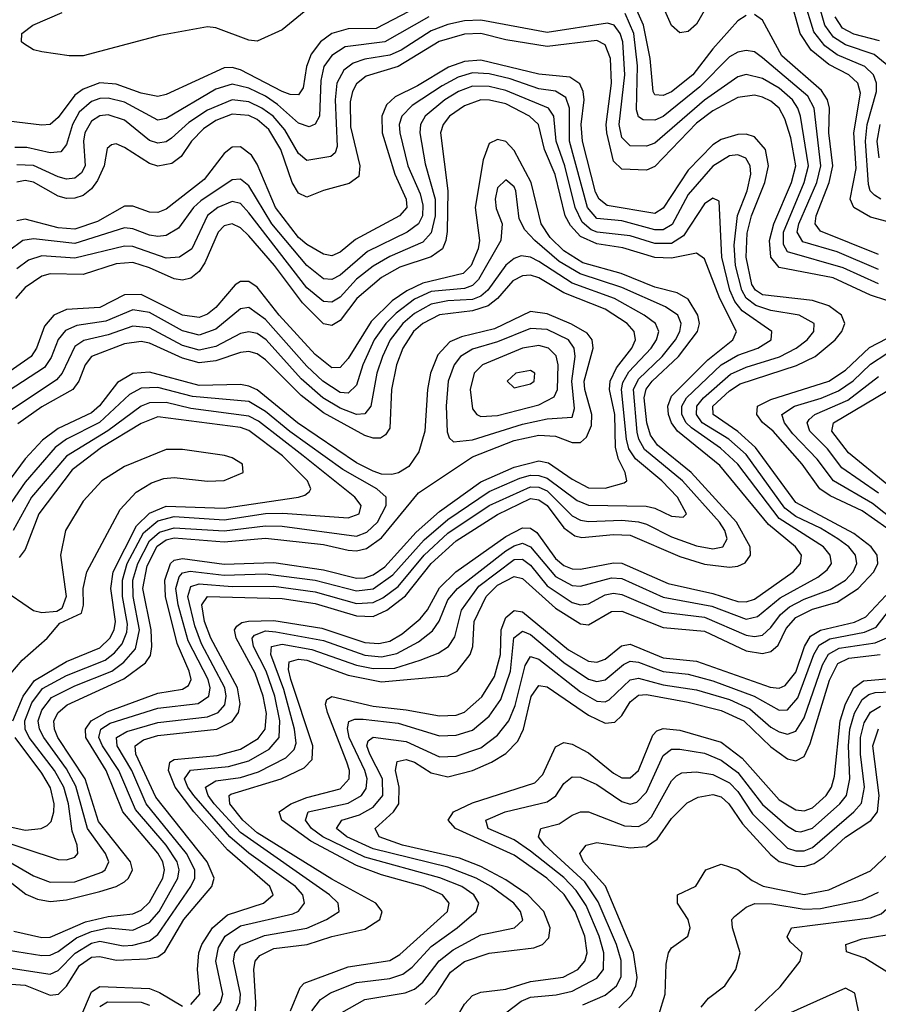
# Model space of a CAD drawing. Header units: inches. Extents: x 990535 to 1117859, y 769386 to 892122.
# Tile 851 of 1056: x 1047297 to 1049369, y 880926 to 883303. Entities that reach past the tile are written whole.
import ezdxf

# ---------------------------------------------------------------- set-up
doc = ezdxf.new("R2010")
doc.units = ezdxf.units.IN
doc.header["$MEASUREMENT"] = 0
doc.layers.add('B0848', color=7, linetype='Continuous')

msp = doc.modelspace()

# ---------------------------------------------------------------- linework, layer by layer
at = {"layer": 'B0848', "color": 5}
for points, elevation in [([(1048987.4, 883392.6), (1048930, 883292.7), (1048910, 883275.2), (1048890, 883271.4), (1048870, 883289), (1048825.4, 883390)], 3380), ([(1049394.6, 883190), (1049359.5, 883219.5), (1049290, 883242.9), (1049261.2, 883261.2), (1049239.8, 883290), (1049217.8, 883370)], 3340), ([(1048276.2, 883343.8), (1048157.6, 883282.4), (1048090, 883280.9), (1048050, 883269.9), (1048022.7, 883250), (1048000.2, 883219.8), (1047989.4, 883190), (1047980.9, 883139.1), (1047970, 883121.9), (1047950, 883122.3), (1047930, 883130.2), (1047830, 883182.2), (1047810, 883187.7), (1047790, 883187.1), (1047650, 883122.8), (1047630, 883117.8), (1047590, 883126.2), (1047530, 883147.4), (1047490, 883150.7), (1047450, 883135.3), (1047430, 883120.9), (1047390, 883067.5), (1047370, 883050.4), (1047350, 883048.7), (1047270, 883058.5)], 3420), ([(1048010, 883344.1), (1047930, 883278.7), (1047870, 883251.8), (1047850, 883254.2), (1047770, 883283.9), (1047750, 883285.8), (1047634.8, 883265.2), (1047450, 883216.4), (1047415.9, 883215.9), (1047350, 883225.4), (1047330, 883230.5), (1047306, 883246), (1047301.2, 883250), (1047302, 883270), (1047328.7, 883290), (1047399.2, 883320.8)], 3380), ([(1049050, 883313.7), (1049030, 883300.3), (1048970, 883232.9), (1048921.8, 883170), (1048870, 883129.5), (1048850, 883120.1), (1048830, 883122.2), (1048825.5, 883130), (1048818.5, 883210), (1048802.6, 883290), (1048774.6, 883354.6)], 3420), ([(1049375, 882870), (1049359.8, 882879.8), (1049349.8, 882889.8), (1049345.2, 882905.2), (1049338.1, 883010), (1049342.3, 883050), (1049364.7, 883130), (1049365.1, 883150), (1049357.9, 883170), (1049336.7, 883190), (1049270, 883218.6), (1049239.9, 883239.9), (1049213.6, 883273.6), (1049190.6, 883350)], 3360), ([(1049370, 882699.7), (1049270, 882742.9), (1049187, 882767), (1049173.3, 882790), (1049177, 882810), (1049220.4, 882910), (1049230.6, 882950), (1049214.6, 883090), (1049198.9, 883118.9), (1049090, 883210.9), (1049070, 883225.3), (1049050, 883229.3), (1049030, 883224.8), (1049010, 883213.7), (1048938.5, 883141.5), (1048850, 883069.7), (1048830, 883060.5), (1048801.5, 883061.5), (1048790, 883068.7), (1048785.4, 883085.4), (1048788.3, 883191.7), (1048779.4, 883270), (1048758.3, 883318.3)], 3440), ([(1049370, 882736.3), (1049230, 882793), (1049216.5, 882810), (1049218.8, 882830), (1049250.6, 882910), (1049259.5, 882950), (1049250, 883030), (1049251, 883090), (1049246.8, 883110), (1049232, 883132), (1049136.1, 883216.1), (1049090, 883301.8), (1049070, 883316)], 3420), ([(1049390, 882815.6), (1049350, 882826.4), (1049310.3, 882850), (1049301, 882870), (1049316, 882944), (1049310.3, 883030), (1049325.8, 883125.8), (1049319.4, 883150), (1049298, 883170), (1049250, 883195.1), (1049207, 883230), (1049180.9, 883270), (1049163.6, 883330)], 3380), ([(1048284, 883310), (1048178, 883250), (1048082.6, 883237.4), (1048050, 883216.5), (1048031, 883190), (1048023.9, 883156.1), (1048020.1, 883070), (1048010, 883051), (1047995.1, 883044.9), (1047970, 883053.4), (1047918.9, 883098.9), (1047890, 883118.5), (1047850, 883137.8), (1047810, 883147.7), (1047770, 883135.6), (1047650, 883064.5), (1047630, 883060.7), (1047550, 883104.4), (1047510, 883114.2), (1047490, 883112.9), (1047470, 883105.9), (1047440.2, 883079.8), (1047424.1, 883050), (1047410, 883001.7), (1047396.1, 882983.9), (1047370, 882981.9), (1047314.3, 882994.3), (1047285.4, 882994.6)], 3440), ([(1049370, 882665.2), (1049284.2, 882704.2), (1049150, 882743.1), (1049140.6, 882760.6), (1049140, 882790), (1049190.1, 882910), (1049200.6, 882950), (1049181.2, 883070), (1049175.3, 883090), (1049162.2, 883110), (1049130, 883137.7), (1049090, 883161.3), (1049050, 883170.8), (1049030, 883165.4), (1048950, 883109), (1048830, 883005), (1048810, 882998.2), (1048770, 882998.7), (1048750, 883018.8), (1048743.8, 883050), (1048757.5, 883170), (1048752.7, 883250), (1048746, 883270), (1048731.4, 883290), (1048715.2, 883295.2), (1048570, 883272.3), (1048410, 883302.5), (1048370, 883300.5), (1048330, 883292), (1048290, 883276.7), (1048217.3, 883230), (1048190, 883217.9), (1048130, 883207.8), (1048101.6, 883198.4), (1048078.9, 883181.1), (1048062.3, 883150), (1048058.3, 883110), (1048063.1, 882996.9), (1048058, 882982), (1048047.4, 882972.6), (1047990, 882963.1), (1047970, 882980.1), (1047937.1, 883037.1), (1047908.4, 883070), (1047880.9, 883090), (1047850, 883105), (1047810, 883110.1), (1047750, 883085.1), (1047704.9, 883055.1), (1047662.9, 883017.1), (1047650, 883008.7), (1047630, 883005.2), (1047610, 883011.6), (1047550, 883061), (1047510, 883073.4), (1047490, 883070.8), (1047470, 883057.9), (1047454, 883030), (1047450.9, 883010), (1047454.7, 882950), (1047446.4, 882933.6), (1047430, 882920.5), (1047410, 882918.4), (1047390, 882923.6), (1047330, 882951.3), (1047290, 882952.7)], 3460), ([(1049372.1, 883252.1), (1049310, 883268.4), (1049283, 883283), (1049265.2, 883310)], 3320), ([(1049390, 882625.3), (1049350, 882637.9), (1049259.9, 882679.9), (1049130, 882705.1), (1049110.1, 882730.1), (1049106.9, 882770), (1049116.7, 882810), (1049159.6, 882910), (1049170, 882950), (1049158.2, 883018.2), (1049143.9, 883063.9), (1049129.6, 883089.6), (1049110, 883106.7), (1049090, 883116.5), (1049070, 883121.2), (1049030, 883115.6), (1048970, 883083), (1048930, 883053.1), (1048830, 882949.1), (1048810, 882940.2), (1048750, 882942.7), (1048730, 882961.4), (1048713.9, 883030), (1048712.4, 883050), (1048725.3, 883150), (1048722.5, 883210), (1048710, 883242.3), (1048690, 883253), (1048570, 883238.3), (1048470, 883254.4), (1048410, 883269.8), (1048370, 883268.3), (1048309.2, 883250.8), (1048210, 883190.3), (1048133.1, 883166.9), (1048110, 883148.7), (1048099.9, 883130), (1048094.8, 883105.2), (1048095.3, 883044.7), (1048117.6, 882950), (1048115, 882925), (1048092.3, 882907.7), (1048030, 882891.1), (1047990, 882874.7), (1047970, 882884.7), (1047954.6, 882910), (1047927.3, 882990), (1047898.2, 883038.2), (1047870, 883062), (1047850, 883071.7), (1047810, 883075.1), (1047770, 883059.6), (1047740.3, 883039.7), (1047711.4, 883010), (1047686.7, 882973.3), (1047663.8, 882956.2), (1047630, 882949.7), (1047610, 882955.7), (1047550, 882994.3), (1047530, 883003.4), (1047518.7, 883001.3), (1047507.8, 882992.2), (1047500.6, 882950), (1047484.9, 882915.1), (1047470, 882894.8), (1047450, 882879.1), (1047430, 882872), (1047410, 882871.3), (1047390, 882876.9), (1047330, 882910.8), (1047310, 882914.7), (1047290, 882910.8)], 3480), ([(1047865.6, 880910), (1047866.9, 880930), (1047861.9, 881010), (1047865.5, 881030), (1047876.6, 881043.4), (1047910, 881060), (1047990.3, 881069.7), (1048050, 881089.2), (1048130, 881107.2), (1048166, 881130), (1048171.7, 881150), (1048156.6, 881170), (1048050, 881227.6), (1047870, 881340), (1047835.3, 881370), (1047803.7, 881410), (1047802.6, 881430), (1047806.7, 881433.3), (1047928, 881470), (1047983.6, 881496.4), (1048003, 881517), (1048004, 881550), (1047951, 881710), (1047945.8, 881734.2), (1047947.2, 881752.8), (1047970, 881759.1), (1047990, 881757), (1048090, 881720.1), (1048170, 881704.3), (1048330, 881719), (1048352.7, 881730), (1048383.8, 881770), (1048390.7, 881790), (1048393.4, 881850), (1048423, 881910), (1048450, 881937.8), (1048490, 881958.7), (1048510, 881954.1), (1048590, 881882.1), (1048650, 881844.3), (1048670, 881842), (1048725.5, 881874.5), (1048750, 881874.6), (1048850, 881835.8), (1048950, 881826.8), (1049050, 881779.2), (1049090, 881772.6), (1049110, 881777.5), (1049127.3, 881792.7), (1049146.9, 881833.1), (1049170, 881859.9), (1049210, 881879.4), (1049270, 881896.9), (1049320.9, 881930), (1049358.2, 881970), (1049368.2, 881990), (1049366, 882010), (1049351.9, 882030), (1049310, 882062.6), (1049170, 882137.1), (1049072.7, 882270), (1049030, 882309.2), (1048970.5, 882350), (1048970, 882370), (1049010, 882407.3), (1049035.9, 882424.1), (1049171.4, 882468.6), (1049216.5, 882490), (1049265.1, 882530), (1049281.1, 882550), (1049288, 882570), (1049280.3, 882590), (1049250, 882612.4), (1049210, 882625.1), (1049090, 882638.9), (1049073.1, 882650), (1049064.1, 882664.1), (1049050.4, 882730), (1049052.5, 882787.5), (1049063.1, 882830), (1049095.6, 882910), (1049104.4, 882950), (1049096.6, 882990), (1049070, 883020.4), (1049050, 883026.8), (1049030, 883026.2), (1048990, 883013.8), (1048970, 883001.3), (1048910, 882939.8), (1048850, 882848.3), (1048830, 882835.3), (1048714.9, 882854.9), (1048695.1, 882870), (1048686.7, 882886.7), (1048655.2, 883010), (1048651.7, 883050), (1048659, 883110), (1048656.8, 883130), (1048648.5, 883148.5), (1048624.6, 883164.6), (1048550, 883171.9), (1048410, 883205.3), (1048370, 883202.3), (1048331.5, 883188.5), (1048256.8, 883143.2), (1048203.2, 883116.8), (1048182.2, 883097.8), (1048170.7, 883070), (1048171.3, 883030), (1048202, 882930), (1048229.8, 882870), (1048231.5, 882850), (1048213.9, 882830), (1048107.6, 882772.4), (1048070, 882741.9), (1048050, 882733), (1048030, 882737.1), (1047990, 882760.2), (1047970, 882777.6), (1047913.9, 882850), (1047870, 882954.2), (1047856.4, 882976.4), (1047830, 882996.6), (1047810, 882995.2), (1047790, 882980.3), (1047742.4, 882917.6), (1047650, 882845.9), (1047630, 882838.1), (1047610, 882838.3), (1047570, 882853.3), (1047550, 882853.2), (1047484.4, 882815.6), (1047430, 882797.3), (1047390, 882800.5), (1047310, 882821.7), (1047290, 882817.5)], 3520), ([(1047819.6, 880910), (1047827.8, 880930), (1047829.6, 880950), (1047812.5, 881030), (1047816.3, 881050), (1047830, 881068.3), (1047888, 881092), (1047990, 881109.8), (1048037.6, 881130), (1048068.1, 881150), (1048065.4, 881170), (1048044.6, 881190), (1047830, 881340.1), (1047766.3, 881410), (1047751.6, 881430), (1047745, 881450), (1047770, 881465.3), (1047830, 881472.9), (1047873.2, 881486.8), (1047939.5, 881520.5), (1047959.3, 881540.7), (1047963.9, 881556.1), (1047960, 881590), (1047934.6, 881685.4), (1047903, 881770), (1047904.9, 881790), (1047930, 881795.5), (1048002, 881782), (1048110, 881744.7), (1048150, 881736.2), (1048202.3, 881737.7), (1048263.6, 881756.4), (1048306.6, 881773.4), (1048332, 881790), (1048346.8, 881813.2), (1048362.8, 881877.2), (1048404.9, 881935.1), (1048490, 881999.5), (1048510, 882000.9), (1048530, 881985.7), (1048570, 881936.2), (1048630, 881896), (1048650, 881890.5), (1048670, 881892.5), (1048710, 881914.1), (1048730, 881918.4), (1048750, 881915.1), (1048850, 881872.8), (1048950, 881860.6), (1049050, 881816.9), (1049070, 881813.9), (1049090, 881817.3), (1049110, 881835.3), (1049132.7, 881867.3), (1049154.6, 881885.4), (1049190, 881903.9), (1049253, 881927), (1049289.9, 881950), (1049308.5, 881970), (1049317.2, 881990), (1049314.1, 882010), (1049298.2, 882030), (1049271.7, 882050), (1049230, 882075.6), (1049170, 882103.7), (1049143.7, 882123.7), (1049050, 882253.1), (1049008, 882290), (1048944.2, 882330), (1048930, 882350), (1048931.1, 882370), (1048947.3, 882390), (1049012.5, 882447.5), (1049050, 882464.6), (1049131, 882489), (1049171.1, 882510), (1049197.5, 882530), (1049213.5, 882550), (1049214.6, 882570), (1049177.8, 882590), (1049110, 882601.1), (1049073.4, 882613.4), (1049050.5, 882630.5), (1049039.5, 882650), (1049024.7, 882710), (1049021, 882759), (1049029.4, 882830.6), (1049052.8, 882890), (1049061.8, 882930), (1049060.2, 882950), (1049049.3, 882969.3), (1049030, 882976.6), (1049010, 882974.4), (1048970, 882949.9), (1048910, 882880.8), (1048871.5, 882808.5), (1048850, 882796.1), (1048830, 882795.9), (1048750, 882817.2), (1048690, 882823.3), (1048667.2, 882850), (1048623.8, 883010), (1048623.9, 883090), (1048615.3, 883115.3), (1048590.4, 883130.4), (1048550, 883136.4), (1048480.5, 883160.5), (1048430, 883172.5), (1048390, 883174.7), (1048355.2, 883164.8), (1048316.3, 883143.7), (1048243.7, 883096.3), (1048219, 883070), (1048212.5, 883050), (1048214.2, 883030), (1048233.9, 882950), (1048263.1, 882883.1), (1048270, 882855.5), (1048269.3, 882830), (1048259, 882810), (1048232.2, 882790), (1048136.3, 882743.7), (1048070, 882686.2), (1048050, 882675.9), (1048030, 882677.3), (1047990, 882709.4), (1047905.1, 882810), (1047850, 882902.3), (1047830, 882917.9), (1047810, 882916.8), (1047733.9, 882866.1), (1047716.6, 882850), (1047680.4, 882799.6), (1047650, 882782.4), (1047630, 882779.6), (1047610, 882783.2), (1047570, 882798.6), (1047550, 882800.8), (1047430, 882762.8), (1047330, 882774.5), (1047304.2, 882770), (1047270, 882744.5)], 3540), ([(1047764.5, 880910), (1047781.4, 880930), (1047787.1, 880950), (1047770.2, 881030), (1047777, 881063), (1047793, 881090), (1047830, 881115.2), (1047955.8, 881144.2), (1047969.5, 881150.5), (1047984, 881170), (1047979.9, 881190), (1047962.9, 881210), (1047850, 881290.6), (1047803.9, 881330), (1047716.8, 881430), (1047702.4, 881450), (1047694.8, 881470), (1047709.1, 881490.9), (1047800.4, 881499.6), (1047850, 881513.8), (1047898.6, 881541.4), (1047923.4, 881570), (1047924.4, 881610), (1047912.5, 881670), (1047891.5, 881730), (1047861.1, 881790), (1047857.9, 881810), (1047863.2, 881816.8), (1047890, 881827.2), (1047914.7, 881825.3), (1048030, 881804.3), (1048130, 881769.1), (1048170, 881764.7), (1048207.1, 881772.9), (1048259.5, 881800.5), (1048292.8, 881827.2), (1048309.2, 881850.8), (1048330, 881902.6), (1048353.2, 881930), (1048470, 882020.4), (1048490, 882033.1), (1048510, 882039), (1048530, 882030.5), (1048590, 881958.7), (1048630, 881936.8), (1048650, 881935.2), (1048724.8, 881955.2), (1048750, 881953.6), (1048850, 881909.1), (1048967.3, 881887.3), (1049050, 881855.8), (1049077.7, 881862.3), (1049132.6, 881907.4), (1049223, 881957), (1049245.6, 881974.4), (1049255.8, 881990), (1049252.9, 882010), (1049236.9, 882030), (1049130, 882098.6), (1049030, 882230), (1048988.2, 882268.2), (1048917.9, 882317.9), (1048905.4, 882330), (1048894.9, 882350), (1048894.6, 882370), (1048906.1, 882390), (1048989.7, 882470), (1049030, 882492.9), (1049078.4, 882510), (1049110.4, 882530), (1049112.5, 882550), (1049040.4, 882600.4), (1049023, 882623), (1049010.6, 882650), (1048991.4, 882730), (1048984.9, 882864.9), (1048970, 882872.7), (1048950, 882858.5), (1048899, 882781), (1048870, 882763.1), (1048830, 882762.9), (1048770, 882781.3), (1048690.2, 882790.2), (1048676.1, 882796.1), (1048654.2, 882814.1), (1048637.1, 882850), (1048612.6, 882950), (1048591.4, 883010), (1048586.2, 883070), (1048573.1, 883090), (1048470, 883132.7), (1048430, 883142), (1048390, 883142.6), (1048356.2, 883130), (1048323.2, 883110), (1048275.7, 883070), (1048264.5, 883050), (1048262.6, 883030), (1048275.1, 882955.1), (1048299.3, 882870), (1048299.9, 882830), (1048290, 882788.8), (1048270, 882766.2), (1048190, 882731.5), (1048150, 882708), (1048110, 882676.4), (1048070, 882633.6), (1048050, 882621), (1048030, 882622.9), (1047990, 882655.8), (1047850, 882837.3), (1047830, 882859.1), (1047810, 882864.5), (1047774.8, 882850), (1047749.8, 882830.2), (1047712.3, 882750), (1047682.4, 882730), (1047650, 882727.8), (1047570, 882755.7), (1047550, 882756.8), (1047430, 882727.2), (1047350, 882732.7), (1047317.7, 882722.3), (1047290, 882701.8)], 3560), ([(1047710, 880925), (1047731.4, 880950), (1047726.2, 881010), (1047729.5, 881050), (1047736.3, 881070), (1047762.4, 881110), (1047798.1, 881141.9), (1047884.9, 881170), (1047909, 881190), (1047900.4, 881210), (1047798.7, 881298.7), (1047717.3, 881390), (1047672, 881450), (1047655.9, 881490), (1047659.5, 881510), (1047670, 881516.4), (1047773.5, 881526.5), (1047830, 881541.9), (1047872.2, 881567.8), (1047888.9, 881590), (1047892.2, 881627.8), (1047884.8, 881670), (1047865.2, 881725.2), (1047819.4, 881810), (1047815.4, 881830), (1047821.1, 881838.9), (1047832.7, 881847.3), (1047848.9, 881851.1), (1047910, 881852.8), (1048026.3, 881833.7), (1048130, 881799.4), (1048163.3, 881796.7), (1048190, 881802.7), (1048220, 881820), (1048263.7, 881856.3), (1048281.5, 881878.5), (1048310, 881931.4), (1048349.2, 881970), (1048470, 882055), (1048510, 882076), (1048530, 882075.6), (1048544.9, 882064.9), (1048590, 882001.9), (1048610, 881984.9), (1048630, 881976.8), (1048650, 881976.3), (1048730, 881992), (1048750, 881990.9), (1048861.7, 881941.7), (1048970, 881917.9), (1049030, 881898.7), (1049050, 881897.1), (1049070, 881903.6), (1049163.9, 881970), (1049181.7, 881990), (1049184, 882010), (1049169.6, 882030), (1049104, 882084), (1048986.9, 882226.9), (1048884.8, 882310), (1048870, 882330), (1048862.7, 882350), (1048861, 882370), (1048870, 882393.8), (1048957.8, 882482.2), (1049018.3, 882530), (1049026.8, 882550), (1048987, 882630), (1048950, 882725.6), (1048930, 882739.4), (1048870, 882727.1), (1048830, 882729.3), (1048752.7, 882752.7), (1048690, 882761.9), (1048650, 882780.1), (1048626.2, 882806.2), (1048613.7, 882830), (1048589.1, 882929.1), (1048563.1, 882990), (1048548.7, 883050), (1048527.5, 883070), (1048470, 883099.8), (1048430.7, 883109.3), (1048410, 883109.5), (1048370, 883095.2), (1048334, 883070), (1048318.6, 883050), (1048312.7, 883030), (1048330.4, 882890.4), (1048328.2, 882791.8), (1048325.7, 882770), (1048317.3, 882750), (1048290, 882730.6), (1048214.6, 882705.4), (1048170, 882680.8), (1048110.3, 882629.7), (1048070, 882576.8), (1048050, 882565.1), (1048030, 882568.9), (1047979.2, 882619.2), (1047911.6, 882710), (1047850, 882781), (1047830, 882800.8), (1047810, 882810.5), (1047790, 882805.4), (1047775.6, 882790), (1047743.5, 882716.5), (1047730, 882695.6), (1047710, 882678.9), (1047690, 882674.1), (1047670, 882677.3), (1047610, 882704.4), (1047570, 882716.6), (1047530, 882713.8), (1047450, 882688.2), (1047370.3, 882689.7), (1047350, 882684.1), (1047310, 882656.2), (1047286.4, 882630)], 3580), ([(1049371.4, 882970), (1049366.2, 883010), (1049373.4, 883050)], 3340), ([(1047230, 880977.4), (1047310, 880971.9), (1047370, 880947.3), (1047390.3, 880949.7), (1047410, 880969.4), (1047441, 881019), (1047470, 881039.1), (1047490, 881041), (1047530, 881032), (1047604.7, 881035.3), (1047630, 881039.9), (1047647.4, 881052.6), (1047692.8, 881130), (1047760.6, 881210), (1047766.5, 881230), (1047749, 881270), (1047625.7, 881425.7), (1047577.5, 881530), (1047575.8, 881550), (1047595.4, 881564.6), (1047630, 881574.5), (1047772.6, 881590), (1047810, 881608.5), (1047825.2, 881630), (1047828.9, 881651.1), (1047822.3, 881690), (1047758.3, 881810), (1047743.1, 881850), (1047736.2, 881890), (1047749.9, 881910), (1047930, 881905.5), (1048010, 881893.6), (1048110, 881863.6), (1048150, 881861.8), (1048182.9, 881877.1), (1048228.3, 881911.7), (1048289.6, 881990.4), (1048350, 882044.8), (1048450, 882108.7), (1048530, 882147), (1048550, 882144.1), (1048570, 882130.4), (1048610, 882076.3), (1048637, 882057), (1048653.2, 882053.2), (1048730, 882059.9), (1048770, 882058.3), (1048890, 882006.6), (1048950, 881988.4), (1049010, 881981.2), (1049030, 881983.6), (1049048.1, 881991.9), (1049061, 882010), (1049060.2, 882030), (1049026.6, 882090), (1048917.2, 882210), (1048835.9, 882275.9), (1048819.6, 882299.6), (1048810.5, 882330), (1048803.9, 882390), (1048809, 882411), (1048823.4, 882430), (1048887.1, 882490), (1048933.1, 882550), (1048937.6, 882570), (1048933.8, 882590), (1048910, 882628.7), (1048883.6, 882643.6), (1048830, 882657), (1048748.5, 882690), (1048656.2, 882716.2), (1048610, 882745.3), (1048577.4, 882777.4), (1048555.4, 882810), (1048531, 882910), (1048490, 882987.1), (1048470, 883008.8), (1048450, 883013.9), (1048430, 883004.4), (1048415.3, 882964.7), (1048395.8, 882850), (1048406.5, 882770), (1048403.4, 882750), (1048386.5, 882710), (1048367, 882690), (1048270, 882666.9), (1048231.4, 882648.6), (1048195.6, 882624.4), (1048145.4, 882574.6), (1048090, 882485.2), (1048070, 882463.3), (1048050, 882462.6), (1048010, 882494.7), (1047923.2, 882590), (1047870, 882657.7), (1047850, 882671.1), (1047830, 882671.3), (1047817.2, 882662.8), (1047770, 882608.2), (1047750, 882592.5), (1047730, 882584.5), (1047690, 882590), (1047590, 882639.5), (1047550, 882638.9), (1047490, 882608.4), (1047410, 882603.1), (1047379.5, 882590), (1047356.4, 882563.6), (1047337.7, 882510), (1047324.8, 882490), (1047238.4, 882430)], 3620), ([(1047250, 881016.9), (1047370, 880998.7), (1047390, 881007), (1047431.1, 881048.9), (1047470, 881073.5), (1047490, 881078.4), (1047546.6, 881066.6), (1047570, 881068.3), (1047610, 881078.9), (1047630, 881093.8), (1047710.2, 881210), (1047719.7, 881230), (1047719.9, 881250), (1047699.5, 881290), (1047601.8, 881410), (1047567.3, 881490), (1047532.1, 881550), (1047530.2, 881570), (1047555.3, 881584.7), (1047630, 881606.1), (1047750, 881619.4), (1047775.7, 881630), (1047791.6, 881648.4), (1047795.5, 881670), (1047792.3, 881690), (1047736, 881796), (1047719.3, 881839.3), (1047702.8, 881910), (1047710, 881934.6), (1047730, 881941.3), (1047810, 881934.4), (1047910, 881935.4), (1048010, 881921.9), (1048110, 881893.1), (1048150, 881895.6), (1048173, 881907), (1048210, 881934.9), (1048273.3, 882010), (1048330, 882063.1), (1048430.2, 882129.8), (1048530, 882175.6), (1048550, 882174.1), (1048570, 882165.4), (1048630, 882105.4), (1048650, 882094.5), (1048670, 882091.2), (1048750, 882094.9), (1048790, 882090.4), (1048810, 882084.7), (1048870, 882054.1), (1048930, 882032.8), (1048970, 882025.5), (1048993.9, 882030), (1049004.4, 882050), (1048998.4, 882070), (1048985.7, 882090), (1048896.2, 882190), (1048805, 882265), (1048790.9, 882290), (1048787.1, 882307.1), (1048778.1, 882410), (1048790, 882434.9), (1048847.4, 882490), (1048880, 882530), (1048890.4, 882550), (1048893.3, 882570), (1048885.2, 882590), (1048855.7, 882610), (1048750, 882656.6), (1048649.2, 882689.2), (1048599.1, 882719.1), (1048539.8, 882770), (1048516.2, 882796.2), (1048502.5, 882822.5), (1048494.5, 882890), (1048490, 882899.6), (1048470, 882916.4), (1048450, 882897.4), (1048444.8, 882870), (1048447.1, 882847.1), (1048461.6, 882810), (1048458, 882770), (1048404.4, 882675.6), (1048390, 882661.5), (1048370, 882654.5), (1048290, 882647), (1048250, 882628.3), (1048205.2, 882594.8), (1048180.2, 882570), (1048152.7, 882530), (1048124.8, 882470), (1048110, 882420.5), (1048090, 882401.4), (1048070, 882403.1), (1048028.1, 882430), (1047990, 882466.5), (1047890, 882579.1), (1047850, 882608.6), (1047830, 882605.2), (1047770, 882555.9), (1047730, 882541.8), (1047690, 882552.2), (1047610, 882596.1), (1047570, 882602.8), (1047504.5, 882575.5), (1047434.9, 882565.1), (1047407.4, 882552.6), (1047389.3, 882530.7), (1047372.8, 882487.2), (1047356.6, 882463.4), (1047198.7, 882361.3)], 3640), ([(1047270, 881056.4), (1047350, 881043.4), (1047370, 881044.5), (1047390, 881053.4), (1047433.7, 881086.3), (1047470, 881101.6), (1047510, 881109.9), (1047570, 881105), (1047610, 881122.9), (1047633.5, 881150), (1047678.5, 881230), (1047681.6, 881250), (1047676.7, 881270), (1047650.1, 881310), (1047576.4, 881396.4), (1047536.5, 881490), (1047496.7, 881550), (1047488.2, 881570), (1047492.4, 881590), (1047515.4, 881604.6), (1047630, 881640.4), (1047727.8, 881652.2), (1047753.4, 881670), (1047756.8, 881690), (1047751.8, 881710), (1047703.6, 881803.6), (1047679.4, 881890), (1047673.9, 881930), (1047681.8, 881958.2), (1047690, 881967.6), (1047708.6, 881971.4), (1047790, 881961.9), (1047890, 881965), (1048010.1, 881950), (1048110, 881923.7), (1048150, 881929), (1048197.7, 881962.3), (1048272.9, 882047.1), (1048330, 882096.3), (1048430, 882163.7), (1048503.8, 882196.2), (1048530, 882203), (1048550, 882202.6), (1048570, 882196), (1048642.5, 882142.5), (1048670, 882130.7), (1048808.7, 882128.7), (1048830, 882123.6), (1048870, 882104.5), (1048897.8, 882102.2), (1048906, 882110), (1048884.7, 882150), (1048846.4, 882190), (1048782.8, 882242.8), (1048767.3, 882267.3), (1048761.5, 882290), (1048749.7, 882410), (1048752.7, 882427.3), (1048767.1, 882452.9), (1048821.2, 882510), (1048834, 882530), (1048839.2, 882550), (1048831.7, 882570), (1048804.4, 882590), (1048732.5, 882630), (1048630, 882666.9), (1048550, 882719.3), (1048530, 882729.5), (1048507.3, 882732.7), (1048490, 882726.4), (1048470, 882710.2), (1048426.6, 882650), (1048410, 882635.9), (1048390, 882627.6), (1048330, 882624.7), (1048290, 882616.2), (1048250, 882593.6), (1048221.6, 882570), (1048190.6, 882530), (1048172.1, 882490), (1048159.2, 882450), (1048144.7, 882370), (1048130, 882351.5), (1048110, 882350.2), (1048070, 882365.2), (1048028.8, 882390), (1047976.3, 882436.3), (1047891.9, 882530), (1047870, 882545.1), (1047850, 882549.5), (1047830, 882545.2), (1047770, 882513.9), (1047730, 882505.1), (1047690, 882516.7), (1047610, 882559.3), (1047570, 882563), (1047510, 882542.3), (1047451.3, 882528.7), (1047430, 882514.1), (1047399.7, 882450), (1047386, 882434), (1047242, 882338)], 3660), ([(1047282.4, 881102.4), (1047350, 881086.5), (1047370, 881088.1), (1047455.5, 881124.5), (1047510, 881137.5), (1047570, 881143.9), (1047590, 881153.2), (1047610, 881172), (1047642.4, 881230), (1047646.2, 881250), (1047642.1, 881270), (1047630, 881290.9), (1047545.4, 881390), (1047505.7, 881490), (1047456.4, 881570), (1047455.3, 881590), (1047469.5, 881610.5), (1047507.8, 881632.2), (1047630, 881676.8), (1047690, 881686.3), (1047704.5, 881695.5), (1047710.9, 881710), (1047706.1, 881730), (1047677.2, 881797.2), (1047649, 881910), (1047647.1, 881950), (1047660.8, 881990), (1047670, 881998.2), (1047690, 882002.1), (1047790, 881988.4), (1047910, 881992.2), (1048030, 881974.8), (1048110, 881955), (1048130, 881955.8), (1048150, 881962.6), (1048178, 881982), (1048253.9, 882066.1), (1048310, 882116), (1048410, 882187.6), (1048490, 882222.6), (1048550, 882238.3), (1048572.8, 882232.8), (1048630, 882193.6), (1048670, 882173.1), (1048710, 882171.9), (1048755.4, 882184.6), (1048762.5, 882190), (1048758, 882210), (1048742.1, 882242.1), (1048735.2, 882270), (1048733.1, 882350), (1048720.3, 882410), (1048721.6, 882430), (1048737.2, 882462.8), (1048774.6, 882510), (1048782.9, 882530), (1048780.1, 882550), (1048762.9, 882570), (1048710, 882604.4), (1048610, 882643.8), (1048550, 882679.8), (1048530, 882686.3), (1048510, 882685.1), (1048487.3, 882672.7), (1048450.3, 882630), (1048427.3, 882612.7), (1048390, 882600.2), (1048309.8, 882590.2), (1048270.1, 882570), (1048247.5, 882550), (1048221.4, 882510), (1048206.1, 882470), (1048194.4, 882410), (1048190, 882316.9), (1048179.6, 882300.4), (1048167.5, 882292.5), (1048150, 882292.6), (1048130, 882299.4), (1048030, 882354.2), (1047976, 882396), (1047890, 882482.3), (1047870, 882496.3), (1047850, 882501.9), (1047830, 882499.7), (1047770, 882479.1), (1047730, 882474.3), (1047690, 882485.6), (1047610, 882522), (1047590, 882526.2), (1047550, 882520.3), (1047470.4, 882489.6), (1047455.2, 882470), (1047439.2, 882430), (1047425.1, 882410), (1047350, 882368.3), (1047292.4, 882327.6)], 3680), ([(1047236.1, 881250), (1047311.5, 881191.5), (1047339.5, 881179.5), (1047370, 881173.8), (1047410, 881178), (1047490, 881198.3), (1047529.6, 881210.4), (1047550, 881221.7), (1047559.8, 881230), (1047568.8, 881250), (1047564.6, 881270), (1047487.4, 881367.4), (1047454.7, 881470), (1047389.1, 881570), (1047380.7, 881590), (1047379.4, 881610), (1047389.5, 881630.5), (1047411.3, 881648.7), (1047548.5, 881711.5), (1047600.1, 881750), (1047612.2, 881767.8), (1047616.1, 881790), (1047613.9, 881830), (1047594, 881930), (1047604.7, 881984.7), (1047628.4, 882031.6), (1047650, 882047.4), (1047670, 882051.7), (1047790, 882042.6), (1047890, 882051.2), (1048030, 882036.3), (1048090, 882022.6), (1048110, 882021), (1048134.1, 882025.9), (1048170, 882052.3), (1048259.4, 882160.6), (1048390, 882248), (1048490, 882287.1), (1048550, 882300), (1048590, 882297.9), (1048630, 882282.1), (1048650, 882282.5), (1048665.2, 882294.8), (1048676.6, 882323.4), (1048677.6, 882350), (1048660.5, 882410), (1048659.5, 882430), (1048681, 882510), (1048678.8, 882530), (1048666.1, 882546.1), (1048628.3, 882568.3), (1048570, 882592.6), (1048530, 882598.6), (1048443, 882557), (1048362.9, 882537.1), (1048334.7, 882525.3), (1048306, 882494), (1048288.7, 882450), (1048281.1, 882410), (1048274.5, 882310), (1048260.2, 882259.8), (1048235.9, 882224.1), (1048211.3, 882208.7), (1048194.9, 882205.1), (1048170, 882206.2), (1048150, 882212.8), (1048110, 882233.3), (1047967.6, 882330), (1047870, 882409.8), (1047850, 882418.7), (1047830, 882422.1), (1047730, 882419.6), (1047610, 882452.5), (1047570, 882449.1), (1047533, 882427), (1047489.4, 882370.6), (1047470, 882353.9), (1047390, 882316), (1047352.1, 882287.9), (1047310, 882242.5), (1047230, 882135.5)], 3720), ([(1049390, 882075.4), (1049330, 882117.1), (1049253.3, 882153.3), (1049228.2, 882170), (1049185.4, 882230), (1049115.2, 882310), (1049090, 882330.3), (1049075.7, 882350), (1049077.4, 882370), (1049110, 882385.8), (1049250, 882430.6), (1049290, 882457.1), (1049348, 882512), (1049390, 882533.3)], 3480), ([(1049437.2, 882070), (1049355, 882135), (1049260.7, 882190), (1049221.8, 882241.8), (1049163.1, 882303.1), (1049143, 882330), (1049136.3, 882350), (1049166.7, 882370), (1049231, 882389), (1049272.9, 882407.1), (1049308.5, 882431.5), (1049350, 882471.4), (1049390, 882496.9)], 3460), ([(1049370, 882159.9), (1049281.1, 882221.1), (1049246.8, 882266.8), (1049204.2, 882310), (1049197.2, 882330), (1049202.4, 882337.6), (1049215.9, 882350), (1049295.8, 882384.2), (1049370, 882442)], 3440), ([(1047245.1, 881285.1), (1047330, 881235.8), (1047370, 881220.5), (1047430, 881221.3), (1047495.2, 881244.7), (1047503.2, 881250), (1047511.7, 881270), (1047504.3, 881290), (1047460.3, 881350), (1047432.4, 881452.4), (1047410, 881494.5), (1047355.4, 881570), (1047344.8, 881590), (1047341.7, 881610), (1047350, 881635.9), (1047373.8, 881666.2), (1047430, 881694.3), (1047518.9, 881730), (1047548.3, 881751.7), (1047576.2, 881783.8), (1047586.1, 881830), (1047570.5, 881910), (1047570.2, 881950), (1047581.7, 881990), (1047610, 882044.5), (1047634, 882066), (1047670, 882076.6), (1047790, 882068.9), (1047890, 882080.8), (1047930, 882080), (1048110, 882056.4), (1048134.6, 882065.4), (1048160.4, 882090), (1048181, 882130), (1048181, 882150), (1048158.7, 882170), (1048076.7, 882216.7), (1047948.9, 882308.9), (1047890, 882357), (1047850, 882381.2), (1047713.8, 882393.7), (1047630, 882415.4), (1047590, 882413.3), (1047562.1, 882397.9), (1047489.2, 882330.8), (1047410, 882290.3), (1047382.1, 882270), (1047310, 882186.6), (1047250, 882099.1)], 3740), ([(1049390, 882181.7), (1049297, 882257), (1049256.8, 882310), (1049261.1, 882330), (1049390, 882406.6)], 3420), ([(1047230, 881327.3), (1047390, 881275.6), (1047410, 881274.2), (1047430, 881280.7), (1047437.4, 881290), (1047435.8, 881310), (1047423.5, 881343.5), (1047414.7, 881410), (1047403.3, 881450), (1047380.6, 881490), (1047319.7, 881570), (1047310.3, 881590), (1047309, 881610), (1047326.4, 881653.6), (1047352, 881688), (1047410, 881719.4), (1047503.2, 881756.8), (1047525.6, 881774.4), (1047543.8, 881796.2), (1047555.6, 881824.4), (1047556.8, 881843.2), (1047544.9, 881910), (1047544.6, 881950), (1047556.5, 881990), (1047595.9, 882064.1), (1047630, 882092.9), (1047670, 882103.2), (1047790, 882095.7), (1047890, 882110.5), (1047931.8, 882111.8), (1048090, 882100.4), (1048116.4, 882110), (1048121.3, 882130), (1048106.1, 882150), (1047980.9, 882250), (1047873.4, 882333.4), (1047850, 882346.2), (1047710, 882364.2), (1047650, 882378.7), (1047610, 882378.2), (1047589.9, 882369.9), (1047509.4, 882310.6), (1047410, 882249.3), (1047325.4, 882150), (1047280.9, 882070)], 3760), ([(1047280.5, 881610), (1047305.3, 881670), (1047332.7, 881707.3), (1047410, 881753.8), (1047490, 881786.5), (1047514.4, 881810), (1047524.8, 881830), (1047528.1, 881850), (1047517.1, 881930), (1047522.6, 881970), (1047578.8, 882081.2), (1047610, 882111.5), (1047650, 882128.6), (1047790, 882123.8), (1047970, 882150.1), (1047985.2, 882154.8), (1047996, 882164), (1047999.2, 882170), (1047991.5, 882190), (1047931.5, 882250), (1047850, 882311.5), (1047830, 882318.5), (1047630, 882344.4), (1047590, 882328.5), (1047494.3, 882270), (1047423.7, 882216.3), (1047342.9, 882110), (1047310, 882023.6), (1047295.4, 882004.6)], 3780), ([(1047275.2, 881724.8), (1047303, 881757), (1047362.8, 881810), (1047394.1, 881845.9), (1047446.4, 881870), (1047450.8, 881889.2), (1047449.8, 881930), (1047458.7, 881970), (1047539.4, 882120.6), (1047577.9, 882162.1), (1047615.1, 882184.9), (1047644.6, 882195.4), (1047670, 882198.1), (1047750, 882188.9), (1047790, 882190.4), (1047836.6, 882210), (1047834.3, 882230), (1047810, 882245.6), (1047791.2, 882251.2), (1047690, 882265.7), (1047650, 882265.5), (1047550, 882224.3), (1047494.9, 882190), (1047450, 882140.6), (1047407.7, 882070), (1047395.2, 882010), (1047409, 881910), (1047398.3, 881881.7), (1047386.2, 881873.8), (1047350, 881870.7), (1047330, 881875.6), (1047250.4, 881930.4)], 3820), ([(1047950.3, 880909.7), (1047974, 880966), (1047983.4, 880976.6), (1048090, 881016.4), (1048190, 881031), (1048214.4, 881045.6), (1048329.6, 881150), (1048333.4, 881170), (1048316.9, 881190), (1048271.4, 881210), (1048170, 881238.4), (1048110, 881261.1), (1047999.5, 881319.5), (1047929.3, 881370), (1047923.3, 881390), (1047951.5, 881410), (1047990, 881424.9), (1048070, 881446), (1048092.3, 881470), (1048092.5, 881490), (1048086.6, 881510), (1048039.9, 881630), (1048035.1, 881650), (1048038.3, 881661.7), (1048050, 881668.6), (1048150, 881645.2), (1048230, 881637), (1048310, 881622.3), (1048350, 881624.2), (1048370, 881630.8), (1048412, 881668), (1048443, 881717), (1048457.3, 881770), (1048458.6, 881830), (1048470, 881859.5), (1048490, 881876.9), (1048510, 881873.4), (1048621.3, 881781.3), (1048670, 881754.4), (1048690, 881752.1), (1048710, 881759.2), (1048749, 881791), (1048770, 881794.9), (1048850, 881762.3), (1048930, 881754), (1049108.5, 881691.5), (1049130, 881689), (1049144.7, 881695.3), (1049170, 881727.9), (1049190.7, 881790), (1049205.2, 881814.8), (1049230, 881829.1), (1049311.8, 881848.2), (1049338.9, 881861.1), (1049387.3, 881912.7)], 3480), ([(1048002.2, 880910), (1048022.7, 880937.3), (1048047, 880953), (1048110, 880978.2), (1048190, 880987.6), (1048221.7, 880998.3), (1048244.4, 881015.6), (1048290, 881065.1), (1048352.7, 881110), (1048398.2, 881150), (1048405.1, 881170), (1048393.2, 881190), (1048364, 881210), (1048310.8, 881230.8), (1048130, 881280.9), (1048028.4, 881330), (1048000.9, 881350), (1047986.3, 881370), (1047993.3, 881390), (1048090, 881411.3), (1048121.6, 881430), (1048132.9, 881447.1), (1048135.1, 881470), (1048129.6, 881490), (1048092.4, 881570), (1048088, 881592), (1048091.2, 881608.8), (1048105.6, 881614.4), (1048125.6, 881614.4), (1048210, 881604.5), (1048310, 881574.3), (1048350, 881575.2), (1048390, 881587.6), (1048430, 881621.7), (1048458.3, 881661.7), (1048481.1, 881730), (1048489.1, 881810.9), (1048510, 881826.7), (1048530, 881818.3), (1048610, 881751), (1048670, 881711.1), (1048690, 881705.2), (1048710, 881709), (1048753.8, 881746.2), (1048770, 881754.1), (1048790, 881751.9), (1048850, 881729.1), (1048910, 881722.7), (1048970, 881706.9), (1049069.3, 881670), (1049130, 881635.5), (1049150, 881636.9), (1049174.7, 881665.3), (1049213.9, 881770), (1049226.8, 881793.2), (1049252.2, 881807.8), (1049336, 881824), (1049363.7, 881836.3), (1049407.7, 881892.3)], 3460), ([(1049071.4, 880910), (1049132.1, 880967.9), (1049180.6, 881030), (1049185, 881050), (1049156.2, 881076.2), (1049148.8, 881088.8), (1049159.8, 881110), (1049350, 881134.4), (1049376.3, 881143.7), (1049410, 881173.9), (1049513.6, 881330), (1049529, 881369), (1049544, 881436), (1049557.6, 881462.4), (1049610.9, 881510), (1049674.7, 881550), (1049697, 881570), (1049705.4, 881590), (1049705.4, 881610), (1049693.8, 881670), (1049704.8, 881690), (1049782.7, 881717.3), (1049856.1, 881803.9), (1050000, 881883.4)], 3240), ([(1048074.4, 880905.6), (1048130, 880937.1), (1048226.9, 880953.1), (1048250, 880962.4), (1048270, 880978.9), (1048309.2, 881030.8), (1048343.2, 881056.8), (1048410, 881093.7), (1048490.8, 881110), (1048510.9, 881129.1), (1048505.3, 881150), (1048489.2, 881170), (1048434.9, 881210), (1048398.3, 881230), (1048330, 881256.5), (1048150, 881301.1), (1048086.5, 881330), (1048061.7, 881350), (1048074.3, 881370), (1048116.6, 881383.4), (1048150, 881401.5), (1048173, 881430), (1048172.1, 881470), (1048141.9, 881530), (1048134.5, 881550), (1048137.9, 881562.1), (1048150, 881570.9), (1048230, 881560.3), (1048310, 881522.9), (1048350, 881524.7), (1048410, 881545.1), (1048450, 881575.6), (1048477.1, 881610), (1048492.6, 881647.4), (1048516.6, 881743.4), (1048530, 881765.6), (1048550, 881759.3), (1048650, 881680.1), (1048690, 881658), (1048710, 881656.2), (1048719.2, 881660.8), (1048770, 881709.3), (1048790, 881713.3), (1048850, 881697), (1048930, 881684.8), (1049010, 881661.6), (1049059.2, 881639.2), (1049110, 881594.7), (1049130, 881583.2), (1049150, 881578.2), (1049170, 881585.3), (1049190, 881617.2), (1049234.8, 881745.2), (1049248.7, 881771.3), (1049274.5, 881785.5), (1049361.3, 881798.7), (1049389.6, 881810.4)], 3440), ([(1048275.1, 880924.9), (1048302.1, 880950), (1048336.9, 881003.1), (1048370.7, 881029.3), (1048430, 881049.1), (1048537.9, 881062.1), (1048558.8, 881070), (1048573.8, 881086.2), (1048577.1, 881110), (1048561.6, 881150), (1048523.1, 881190), (1048470, 881226.5), (1048410, 881258.1), (1048358.7, 881278.7), (1048220.5, 881310), (1048164.8, 881330), (1048154.6, 881350), (1048199.4, 881390), (1048211.8, 881410), (1048213.1, 881450), (1048203.7, 881490), (1048207.7, 881512.3), (1048230, 881517), (1048250, 881510.3), (1048290, 881484.5), (1048330, 881474.9), (1048389.9, 881490), (1048435.6, 881510), (1048470, 881531.2), (1048499, 881561), (1048513.2, 881590), (1048531.5, 881668.5), (1048550, 881695.4), (1048570, 881692.2), (1048670, 881624.1), (1048710, 881604.8), (1048733.2, 881606.8), (1048750, 881623.4), (1048770, 881655.7), (1048790, 881671.8), (1048810, 881673.5), (1048910, 881655.6), (1048990, 881634.7), (1049044.3, 881610), (1049110, 881547.1), (1049150, 881518.7), (1049170, 881513.5), (1049190, 881523.6), (1049204.9, 881555.1), (1049251.6, 881708.4), (1049271.7, 881748.3), (1049298.4, 881761.6), (1049373.8, 881770)], 3420), ([(1048342, 880878), (1048370, 880925.8), (1048390, 880946.5), (1048410, 880955.1), (1048470, 880961.9), (1048530, 880980.8), (1048608.8, 880991.2), (1048643.7, 881010), (1048660.8, 881030), (1048666.2, 881050), (1048660.8, 881090), (1048637.5, 881150), (1048610.7, 881190.7), (1048569, 881230), (1048490, 881285.5), (1048349, 881350), (1048330.9, 881370), (1048343.6, 881390), (1048390, 881411.7), (1048539.8, 881460.2), (1048559.8, 881480.2), (1048590, 881547.3), (1048610, 881557.8), (1048630, 881553.6), (1048670, 881532.5), (1048730, 881483.7), (1048750, 881472.8), (1048770, 881472.5), (1048790.2, 881490), (1048824.6, 881575.4), (1048834.4, 881585.6), (1048850, 881591.7), (1048890, 881587.2), (1048990, 881559), (1049040.3, 881520.3), (1049130, 881419.3), (1049170, 881395.5), (1049190, 881392.8), (1049210, 881400.3), (1049243.6, 881430), (1049256.3, 881450), (1049263.3, 881476.7), (1049277, 881610), (1049290, 881650.8), (1049310.2, 881689.8), (1049333.6, 881706.4), (1049425.4, 881714.6)], 3380), ([(1048470, 880905.1), (1048507, 880933), (1048530, 880943.2), (1048591.5, 880948.5), (1048630, 880957.1), (1048690, 880988.7), (1048705.8, 881010), (1048707, 881050), (1048695.7, 881090), (1048663.8, 881163.8), (1048640.3, 881200.3), (1048610, 881231.9), (1048530, 881295.1), (1048490, 881322.4), (1048427.4, 881350), (1048421.9, 881370), (1048468.8, 881390), (1048570, 881414.9), (1048591, 881429), (1048610, 881458.7), (1048630, 881475.2), (1048650, 881473.8), (1048690, 881456.3), (1048750, 881415.5), (1048770, 881408.9), (1048786.5, 881413.5), (1048810, 881438.2), (1048850, 881526.8), (1048870, 881541.4), (1048890, 881541.6), (1048950, 881531.8), (1048990, 881515.5), (1049030, 881485.7), (1049090, 881407.8), (1049150, 881355.7), (1049170, 881343.5), (1049182.4, 881342.4), (1049210, 881350.8), (1049276.2, 881410), (1049292, 881430), (1049300.8, 881470), (1049296.9, 881550), (1049300.8, 881590), (1049311.7, 881628.3), (1049330, 881661.4), (1049346, 881674), (1049361.2, 881678.8), (1049438.2, 881681.8)], 3360), ([(1048656.1, 880923.9), (1048710, 880948), (1048737.4, 880970), (1048748.4, 880991.6), (1048748.7, 881031.3), (1048737.6, 881070), (1048692.7, 881172.7), (1048661, 881221), (1048564.1, 881310), (1048548.7, 881330), (1048554.8, 881350), (1048598.5, 881361.5), (1048630, 881382.4), (1048650, 881390.1), (1048670, 881390.1), (1048756.8, 881356.8), (1048790, 881354.6), (1048810, 881365.6), (1048821.5, 881378.5), (1048870, 881465.3), (1048882.3, 881477.7), (1048895.1, 881484.9), (1048930, 881487.3), (1048970, 881480.4), (1049010, 881460.8), (1049030, 881439.1), (1049065.6, 881385.6), (1049150, 881302.5), (1049170, 881296), (1049190, 881296.5), (1049210, 881304.2), (1049309.8, 881390.2), (1049328.5, 881411.5), (1049335.8, 881450), (1049326, 881530), (1049325.8, 881570), (1049335, 881605), (1049350, 881630.8), (1049374.6, 881645.4)], 3340), ([(1048742.6, 880917.4), (1048773.5, 880946.5), (1048784, 880970), (1048786.9, 880990), (1048778.2, 881050), (1048710.9, 881210.9), (1048657.3, 881270), (1048648.9, 881290), (1048664.4, 881310), (1048690, 881316.7), (1048770, 881303.6), (1048810, 881306.6), (1048835.6, 881324.4), (1048870, 881374.1), (1048907.8, 881412.2), (1048934.6, 881425.4), (1048970, 881431.9), (1048990, 881426.6), (1049008, 881410), (1049041.6, 881361.6), (1049110, 881286.3), (1049130, 881270.7), (1049170, 881259.1), (1049190, 881258.6), (1049214.5, 881265.5), (1049238.4, 881281.6), (1049290, 881329.3), (1049350.9, 881369.1), (1049367.6, 881390), (1049371.5, 881430), (1049355.6, 881550), (1049370, 881591)], 3320), ([(1047190, 881372.5), (1047310, 881346), (1047348.3, 881350), (1047362.9, 881357.1), (1047372.7, 881367.3), (1047379.6, 881390), (1047380.3, 881410), (1047371.4, 881448.6), (1047350, 881484.1), (1047285.6, 881570)], 3780), ([(1048839.7, 880900.3), (1048855.1, 880950), (1048857.3, 881022.7), (1048863, 881050), (1048870, 881061.6), (1048909.8, 881090), (1048915.2, 881110), (1048909.9, 881130), (1048884.3, 881170), (1048884.2, 881190), (1048929.1, 881210.9), (1048952.9, 881250), (1048990, 881263.8), (1049030, 881250.8), (1049064.6, 881224.6), (1049091.2, 881211.2), (1049190, 881190.9), (1049250, 881201.7), (1049350, 881247.7), (1049410, 881303.9)], 3280), ([(1048941.4, 880918.6), (1048959.7, 880940.3), (1048998.4, 880970), (1049025.4, 881010), (1049035.6, 881050), (1049017.6, 881110), (1049015.3, 881130), (1049022.2, 881137.8), (1049050, 881159.8), (1049070.8, 881169.2), (1049112.1, 881167.9), (1049190, 881155.7), (1049230, 881157.1), (1049330, 881177.9), (1049370, 881196.3)], 3260), ([(1049390, 881004.3), (1049336.8, 881036.8), (1049292.3, 881052.2), (1049290.9, 881070), (1049330, 881083.3), (1049390, 881093)], 3220), ([(1047444.6, 880895.4), (1047470, 880955.4), (1047490, 880968.8), (1047610, 880963.5), (1047634.4, 880954.4), (1047690, 880920.8)], 3580), ([(1049321, 880910), (1049312.2, 880952.2), (1049290, 880964.3), (1049150, 880901.6)], 3240), ([(1047490, 880920.3), (1047508.7, 880931.3), (1047590, 880931), (1047610, 880923.6)], 3560)]:
    msp.add_lwpolyline(points, dxfattribs=dict(at, elevation=elevation))
for points, elevation in [([(1048530, 882557.2), (1048450, 882525.4), (1048390, 882507.3), (1048360.6, 882490), (1048345.5, 882470), (1048331.3, 882430), (1048325.8, 882370), (1048328.4, 882308.4), (1048333.2, 882293.2), (1048344, 882284), (1048390, 882288.6), (1048510, 882326.2), (1048570, 882339.2), (1048630, 882343.3), (1048636, 882364), (1048629.7, 882430), (1048637.1, 882490), (1048635.1, 882510), (1048621.7, 882530), (1048570, 882555.4)], 3740), ([(1048550, 882516.2), (1048510, 882510.4), (1048413.6, 882470), (1048393.4, 882450), (1048383.9, 882410), (1048390, 882363.2), (1048400.2, 882350), (1048410, 882345.4), (1048450, 882347.1), (1048550, 882373.6), (1048587.2, 882392.8), (1048594.5, 882410), (1048596.8, 882470), (1048591.7, 882491.7), (1048573, 882510)], 3760), ([(1048530, 882456.2), (1048494, 882450), (1048473.2, 882430), (1048490, 882414), (1048530, 882423.6), (1048538.5, 882430), (1048539.8, 882450)], 3780)]:
    msp.add_lwpolyline(points, close=True, dxfattribs=dict(at, elevation=elevation))

doc.saveas('drawing.dxf')
